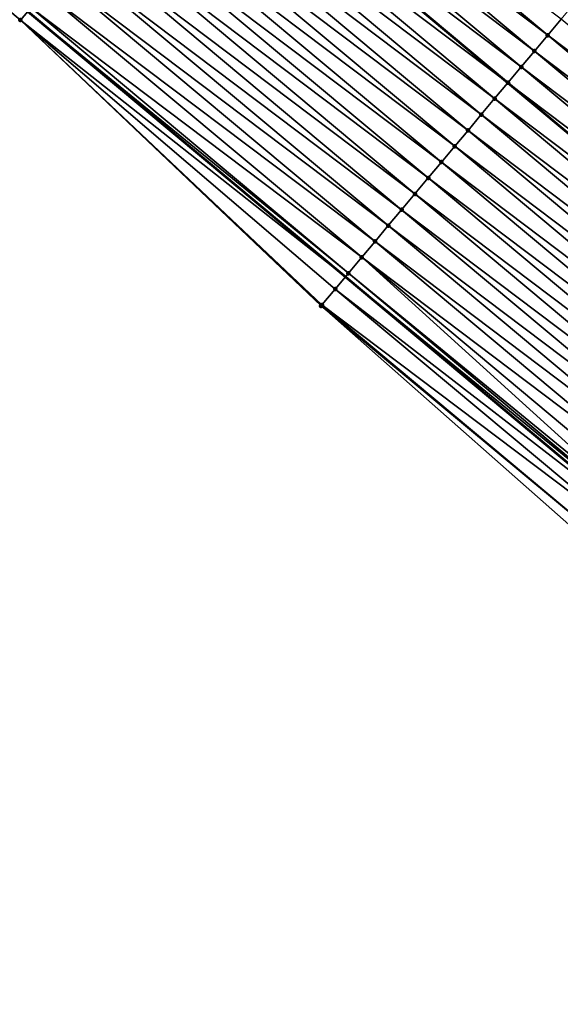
# Model space of a CAD drawing. Header units: feet. Extents: x 2007189 to 2022806, y 818621 to 837694.
# Tile 411 of 656: x 2017117 to 2017143, y 818771 to 818818. Entities that reach past the tile are written whole.
import ezdxf

# ---------------------------------------------------------------- set-up
doc = ezdxf.new("R2010")
doc.units = ezdxf.units.FT
doc.header["$MEASUREMENT"] = 0
for name, color, linetype, lineweight in [('EP_Travel Lane', 172, 'Continuous', 53), ('Road Shots', 141, 'Continuous', 100), ('Road X-Section', 40, 'Continuous', 13), ('STRIPING', 60, 'Continuous', 53)]:
    doc.layers.add(name, color=color, linetype=linetype, lineweight=lineweight)
doc.layers.add('I-77-MM17-21_SB-Surface-Border', color=7, linetype='Continuous')
doc.layers.add('I-77-MM17-21_SB-Surface-TIN', color=7, linetype='Continuous')

msp = doc.modelspace()

# ---------------------------------------------------------------- linework, layer by layer
at = {"layer": 'EP_Travel Lane'}
msp.add_polyline3d([(2017070.938029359, 818857.1195621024, 278.6535262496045), (2017086.277400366, 818844.286020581, 278.7181300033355), (2017101.61676804, 818831.4524818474, 278.7845818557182), (2017116.956138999, 818818.6189403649, 278.849228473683), (2017132.295548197, 818805.7853668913, 278.8932618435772), (2017147.635018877, 818792.9517419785, 278.904111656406), (2017162.974567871, 818780.1180515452, 278.872728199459), (2017178.314059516, 818767.2844090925, 278.8722429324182), (2017193.640782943, 818754.4558058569, 278.9156085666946), (2017208.965912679, 818741.6049340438, 278.8966614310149), (2017224.290997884, 818728.7540995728, 278.8645873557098), (2017239.616065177, 818715.9032801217, 278.8272637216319), (2017254.94092502, 818703.0526346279, 278.728892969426), (2017270.265811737, 818690.2019665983, 278.6384281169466), (2017285.590665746, 818677.3513259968, 278.5383362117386), (2017300.915501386, 818664.5007007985, 278.4328399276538), (2017316.240269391, 818651.6501323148, 278.3074304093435), (2017331.564989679, 818638.7996038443, 278.1679843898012), (2017346.873128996, 818625.9656354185, 278.0020297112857), (2017352.742518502, 818621.0491638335, 277.9247102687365)], dxfattribs=at)
at = {"layer": 'I-77-MM17-21_SB-Surface-Border', "color": 3, "linetype": 'Continuous', "lineweight": -3}
msp.add_polyline3d([(2017269.7083127, 818689.5374826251, 278.604562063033), (2017253.983434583, 818701.9114045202, 278.6701140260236), (2017238.631830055, 818714.7301849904, 278.7651190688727), (2017222.811778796, 818726.9909488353, 278.7844641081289), (2017208.534410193, 818741.0906155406, 278.8719008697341), (2017192.948255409, 818753.630364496, 278.8759617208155), (2017178.052859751, 818766.9722036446, 278.8581549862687), (2017161.847543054, 818778.7709051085, 278.8007198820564), (2017146.11639753, 818791.1365089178, 278.8053447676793), (2017131.117831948, 818804.3776190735, 278.8155457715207), (2017116.603386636, 818818.1973041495, 278.8301322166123), (2017101.352319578, 818831.1363914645, 278.7698289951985), (2017085.954980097, 818843.9006351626, 278.6995043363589), (2017070.209611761, 818856.2489015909, 278.6138580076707)], dxfattribs=at)
at = {"layer": 'I-77-MM17-21_SB-Surface-TIN', "color": 128, "linetype": 'Continuous', "lineweight": -3}
for points in [[(2017101.352319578, 818831.1363914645, 278.7698289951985), (2017116.603386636, 818818.1973041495, 278.8301322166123), (2017116.956138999, 818818.6189403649, 278.849228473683)], [(2017126.090045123, 818829.5355780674, 279.1059362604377), (2017142.070188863, 818817.467784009, 279.1647806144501), (2017126.731746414, 818830.3025327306, 279.1260465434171)], [(2017126.731746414, 818830.3025327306, 279.1260465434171), (2017142.070188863, 818817.467784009, 279.1647806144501), (2017142.711895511, 818818.2347341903, 279.1820004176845)], [(2017125.448335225, 818828.7686306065, 279.0904696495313), (2017141.428479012, 818816.7008365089, 279.1492896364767), (2017126.090045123, 818829.5355780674, 279.1059362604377)], [(2017126.090045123, 818829.5355780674, 279.1059362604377), (2017141.428479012, 818816.7008365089, 279.1492896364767), (2017142.070188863, 818817.467784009, 279.1647806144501)], [(2017125.448335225, 818828.7686306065, 279.0904696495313), (2017124.806624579, 818828.0016835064, 279.0753362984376), (2017140.786774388, 818815.9338846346, 279.1309783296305)], [(2017125.448335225, 818828.7686306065, 279.0904696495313), (2017140.786774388, 818815.9338846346, 279.1309783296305), (2017141.428479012, 818816.7008365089, 279.1492896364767)], [(2017124.164920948, 818827.2347310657, 279.0565585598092), (2017140.145064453, 818815.1669369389, 279.1154617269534), (2017124.806624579, 818828.0016835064, 279.0753362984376)], [(2017140.786774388, 818815.9338846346, 279.1309783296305), (2017124.806624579, 818828.0016835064, 279.0753362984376), (2017140.145064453, 818815.1669369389, 279.1154617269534)], [(2017123.523218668, 818826.4677772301, 279.0369818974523), (2017139.503357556, 818814.3999872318, 279.0984470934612), (2017124.164920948, 818827.2347310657, 279.0565585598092)], [(2017124.164920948, 818827.2347310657, 279.0565585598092), (2017139.503357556, 818814.3999872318, 279.0984470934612), (2017140.145064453, 818815.1669369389, 279.1154617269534)], [(2017122.881515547, 818825.7008240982, 279.0178589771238), (2017138.861653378, 818813.6330349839, 279.079894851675), (2017123.523218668, 818826.4677772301, 279.0369818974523)], [(2017123.523218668, 818826.4677772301, 279.0369818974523), (2017138.861653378, 818813.6330349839, 279.079894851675), (2017139.503357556, 818814.3999872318, 279.0984470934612)], [(2017122.239809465, 818824.933873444, 279.0003336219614), (2017138.219942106, 818812.8660886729, 279.065170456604), (2017122.881515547, 818825.7008240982, 279.0178589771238)], [(2017122.881515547, 818825.7008240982, 279.0178589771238), (2017138.219942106, 818812.8660886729, 279.065170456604), (2017138.861653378, 818813.6330349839, 279.079894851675)], [(2017121.598099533, 818824.1669260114, 278.9848854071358), (2017137.578233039, 818812.0991405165, 279.049256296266), (2017122.239809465, 818824.933873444, 279.0003336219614)], [(2017122.239809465, 818824.933873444, 279.0003336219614), (2017137.578233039, 818812.0991405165, 279.049256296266), (2017138.219942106, 818812.8660886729, 279.065170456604)], [(2017120.95639165, 818823.3999768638, 278.968331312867), (2017136.936524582, 818811.3321918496, 279.0330129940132), (2017121.598099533, 818824.1669260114, 278.9848854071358)], [(2017121.598099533, 818824.1669260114, 278.9848854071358), (2017136.936524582, 818811.3321918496, 279.0330129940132), (2017137.578233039, 818812.0991405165, 279.049256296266)], [(2017120.314687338, 818822.6330247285, 278.949851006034), (2017136.29481727, 818810.5652422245, 279.0161518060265), (2017120.95639165, 818823.3999768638, 278.968331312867)], [(2017120.95639165, 818823.3999768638, 278.968331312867), (2017136.29481727, 818810.5652422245, 279.0161518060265), (2017136.936524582, 818811.3321918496, 279.0330129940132)], [(2017119.672982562, 818821.8660729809, 278.9316206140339), (2017135.653110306, 818809.7982923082, 278.999102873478), (2017120.314687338, 818822.6330247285, 278.949851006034)], [(2017120.314687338, 818822.6330247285, 278.949851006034), (2017135.653110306, 818809.7982923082, 278.999102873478), (2017136.29481727, 818810.5652422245, 279.0161518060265)], [(2017119.031273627, 818821.0991247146, 278.9156347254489), (2017135.011405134, 818809.0313408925, 278.9810872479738), (2017119.672982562, 818821.8660729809, 278.9316206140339)], [(2017119.672982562, 818821.8660729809, 278.9316206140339), (2017135.011405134, 818809.0313408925, 278.9810872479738), (2017135.653110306, 818809.7982923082, 278.999102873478)], [(2017118.389563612, 818820.3321773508, 278.9002307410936), (2017134.36969736, 818808.2643916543, 278.964475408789), (2017119.031273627, 818821.0991247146, 278.9156347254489)], [(2017119.031273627, 818821.0991247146, 278.9156347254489), (2017134.36969736, 818808.2643916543, 278.964475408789), (2017135.011405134, 818809.0313408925, 278.9810872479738)], [(2017117.747857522, 818819.5652267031, 278.8827095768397), (2017133.727984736, 818807.4974464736, 278.9504798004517), (2017118.389563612, 818820.3321773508, 278.9002307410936)], [(2017118.389563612, 818820.3321773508, 278.9002307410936), (2017133.727984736, 818807.4974464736, 278.9504798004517), (2017134.36969736, 818808.2643916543, 278.964475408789)], [(2017117.106165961, 818818.7982638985, 278.8573501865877), (2017133.086275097, 818806.7304987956, 278.9348740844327), (2017117.747857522, 818819.5652267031, 278.8827095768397)], [(2017117.747857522, 818819.5652267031, 278.8827095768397), (2017133.086275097, 818806.7304987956, 278.9348740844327), (2017133.727984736, 818807.4974464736, 278.9504798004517)], [(2017116.603386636, 818818.1973041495, 278.8301322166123), (2017132.295548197, 818805.7853668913, 278.8932618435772), (2017116.956138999, 818818.6189403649, 278.849228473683)], [(2017117.106165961, 818818.7982638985, 278.8573501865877), (2017116.956138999, 818818.6189403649, 278.849228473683), (2017132.444596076, 818805.9635254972, 278.9027495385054)], [(2017132.444596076, 818805.9635254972, 278.9027495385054), (2017116.956138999, 818818.6189403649, 278.849228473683), (2017132.295548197, 818805.7853668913, 278.8932618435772)], [(2017117.106165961, 818818.7982638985, 278.8573501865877), (2017132.444596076, 818805.9635254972, 278.9027495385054), (2017133.086275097, 818806.7304987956, 278.9348740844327)], [(2017116.603386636, 818818.1973041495, 278.8301322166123), (2017131.80293322, 818805.1965386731, 278.8619042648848), (2017132.295548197, 818805.7853668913, 278.8932618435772)], [(2017116.603386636, 818818.1973041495, 278.8301322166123), (2017131.161275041, 818804.4295479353, 278.818535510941), (2017131.80293322, 818805.1965386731, 278.8619042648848)], [(2017116.603386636, 818818.1973041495, 278.8301322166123), (2017131.117831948, 818804.3776190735, 278.8155457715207), (2017131.161275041, 818804.4295479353, 278.818535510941)], [(2017142.070188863, 818817.467784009, 279.1647806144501), (2017158.050391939, 818805.3999403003, 279.191620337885), (2017142.711895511, 818818.2347341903, 279.1820004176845)], [(2017141.428479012, 818816.7008365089, 279.1492896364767), (2017157.408688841, 818804.6329871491, 279.172484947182), (2017142.070188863, 818817.467784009, 279.1647806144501)], [(2017142.070188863, 818817.467784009, 279.1647806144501), (2017157.408688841, 818804.6329871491, 279.172484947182), (2017158.050391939, 818805.3999403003, 279.191620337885)], [(2017140.786774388, 818815.9338846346, 279.1309783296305), (2017156.766982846, 818803.8660364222, 279.1549126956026), (2017141.428479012, 818816.7008365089, 279.1492896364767)], [(2017141.428479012, 818816.7008365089, 279.1492896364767), (2017156.766982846, 818803.8660364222, 279.1549126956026), (2017157.408688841, 818804.6329871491, 279.172484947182)], [(2017140.786774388, 818815.9338846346, 279.1309783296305), (2017140.145064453, 818815.1669369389, 279.1154617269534), (2017156.125271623, 818803.0990900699, 279.1401610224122)], [(2017140.786774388, 818815.9338846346, 279.1309783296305), (2017156.125271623, 818803.0990900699, 279.1401610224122), (2017156.766982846, 818803.8660364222, 279.1549126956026)], [(2017139.503357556, 818814.3999872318, 279.0984470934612), (2017155.48357232, 818802.3321334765, 279.1189072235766), (2017140.145064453, 818815.1669369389, 279.1154617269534)], [(2017156.125271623, 818803.0990900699, 279.1401610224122), (2017140.145064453, 818815.1669369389, 279.1154617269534), (2017155.48357232, 818802.3321334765, 279.1189072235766)], [(2017138.861653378, 818813.6330349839, 279.079894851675), (2017154.841858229, 818801.5651897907, 279.1057736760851), (2017139.503357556, 818814.3999872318, 279.0984470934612)], [(2017139.503357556, 818814.3999872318, 279.0984470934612), (2017154.841858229, 818801.5651897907, 279.1057736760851), (2017155.48357232, 818802.3321334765, 279.1189072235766)], [(2017138.219942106, 818812.8660886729, 279.065170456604), (2017154.200151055, 818800.7982400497, 279.0888371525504), (2017138.861653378, 818813.6330349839, 279.079894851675)], [(2017138.861653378, 818813.6330349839, 279.079894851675), (2017154.200151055, 818800.7982400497, 279.0888371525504), (2017154.841858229, 818801.5651897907, 279.1057736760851)], [(2017137.578233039, 818812.0991405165, 279.049256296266), (2017153.558442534, 818800.0312914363, 279.0726274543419), (2017138.219942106, 818812.8660886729, 279.065170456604)], [(2017138.219942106, 818812.8660886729, 279.065170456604), (2017153.558442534, 818800.0312914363, 279.0726274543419), (2017154.200151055, 818800.7982400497, 279.0888371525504)], [(2017136.936524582, 818811.3321918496, 279.0330129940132), (2017152.916735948, 818799.264341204, 279.0553740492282), (2017137.578233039, 818812.0991405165, 279.049256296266)], [(2017137.578233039, 818812.0991405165, 279.049256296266), (2017152.916735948, 818799.264341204, 279.0553740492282), (2017153.558442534, 818800.0312914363, 279.0726274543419)], [(2017136.29481727, 818810.5652422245, 279.0161518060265), (2017152.275033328, 818798.4973876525, 279.0359806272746), (2017136.936524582, 818811.3321918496, 279.0330129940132)], [(2017136.936524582, 818811.3321918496, 279.0330129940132), (2017152.275033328, 818798.4973876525, 279.0359806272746), (2017152.916735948, 818799.264341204, 279.0553740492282)], [(2017135.653110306, 818809.7982923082, 278.999102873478), (2017151.633324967, 818797.7304389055, 279.0196849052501), (2017136.29481727, 818810.5652422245, 279.0161518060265)], [(2017136.29481727, 818810.5652422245, 279.0161518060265), (2017151.633324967, 818797.7304389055, 279.0196849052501), (2017152.275033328, 818798.4973876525, 279.0359806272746)], [(2017135.011405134, 818809.0313408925, 278.9810872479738), (2017150.991616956, 818796.9634898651, 279.0031999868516), (2017135.653110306, 818809.7982923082, 278.999102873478)], [(2017135.653110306, 818809.7982923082, 278.999102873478), (2017150.991616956, 818796.9634898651, 279.0031999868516), (2017151.633324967, 818797.7304389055, 279.0196849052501)], [(2017134.36969736, 818808.2643916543, 278.964475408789), (2017150.349912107, 818796.1965381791, 278.9850092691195), (2017135.011405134, 818809.0313408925, 278.9810872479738)], [(2017135.011405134, 818809.0313408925, 278.9810872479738), (2017150.349912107, 818796.1965381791, 278.9850092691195), (2017150.991616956, 818796.9634898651, 279.0031999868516)], [(2017133.727984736, 818807.4974464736, 278.9504798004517), (2017149.70820801, 818795.4295858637, 278.9664128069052), (2017134.36969736, 818808.2643916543, 278.964475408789)], [(2017134.36969736, 818808.2643916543, 278.964475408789), (2017149.70820801, 818795.4295858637, 278.9664128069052), (2017150.349912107, 818796.1965381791, 278.9850092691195)], [(2017133.086275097, 818806.7304987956, 278.9348740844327), (2017149.066501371, 818794.6626356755, 278.9491879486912), (2017133.727984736, 818807.4974464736, 278.9504798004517)], [(2017133.727984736, 818807.4974464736, 278.9504798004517), (2017149.066501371, 818794.6626356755, 278.9491879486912), (2017149.70820801, 818795.4295858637, 278.9664128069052)], [(2017132.444596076, 818805.9635254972, 278.9027495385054), (2017147.919167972, 818793.2913738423, 278.9182848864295), (2017133.086275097, 818806.7304987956, 278.9348740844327)], [(2017133.086275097, 818806.7304987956, 278.9348740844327), (2017148.424789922, 818793.8956895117, 278.9345576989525), (2017149.066501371, 818794.6626356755, 278.9491879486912)], [(2017133.086275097, 818806.7304987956, 278.9348740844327), (2017147.919167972, 818793.2913738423, 278.9182848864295), (2017148.424789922, 818793.8956895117, 278.9345576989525)], [(2017131.80293322, 818805.1965386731, 278.8619042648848), (2017147.635018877, 818792.9517419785, 278.904111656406), (2017132.295548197, 818805.7853668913, 278.8932618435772)], [(2017132.444596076, 818805.9635254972, 278.9027495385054), (2017132.295548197, 818805.7853668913, 278.8932618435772), (2017147.783092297, 818793.1287317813, 278.9124698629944)], [(2017147.783092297, 818793.1287317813, 278.9124698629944), (2017132.295548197, 818805.7853668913, 278.8932618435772), (2017147.635018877, 818792.9517419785, 278.904111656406)], [(2017132.444596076, 818805.9635254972, 278.9027495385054), (2017147.783092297, 818793.1287317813, 278.9124698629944), (2017147.919167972, 818793.2913738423, 278.9182848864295)], [(2017131.161275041, 818804.4295479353, 278.818535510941), (2017147.141420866, 818792.3617521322, 278.8762498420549), (2017131.80293322, 818805.1965386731, 278.8619042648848)], [(2017131.80293322, 818805.1965386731, 278.8619042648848), (2017147.141420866, 818792.3617521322, 278.8762498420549), (2017147.635018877, 818792.9517419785, 278.904111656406)], [(2017131.117831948, 818804.3776190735, 278.8155457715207), (2017146.499761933, 818791.5947620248, 278.8332869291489), (2017131.161275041, 818804.4295479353, 278.818535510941)], [(2017131.117831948, 818804.3776190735, 278.8155457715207), (2017146.11639753, 818791.1365089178, 278.8053447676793), (2017146.499761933, 818791.5947620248, 278.8332869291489)], [(2017131.161275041, 818804.4295479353, 278.818535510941), (2017146.499761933, 818791.5947620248, 278.8332869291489), (2017147.141420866, 818792.3617521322, 278.8762498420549)]]:
    msp.add_3dface(points, dxfattribs=at)
at = {"layer": 'Road Shots', "lineweight": 100}
for p in [(2017116.603386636, 818818.1973041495, 278.8301322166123), (2017142.070188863, 818817.467784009, 279.1647806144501), (2017141.428479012, 818816.7008365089, 279.1492896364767), (2017140.786774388, 818815.9338846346, 279.1309783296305), (2017140.145064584, 818815.1669370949, 279.1154617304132), (2017139.503357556, 818814.3999872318, 279.0984470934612), (2017138.861653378, 818813.6330349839, 279.079894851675), (2017138.219942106, 818812.8660886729, 279.065170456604), (2017137.578233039, 818812.0991405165, 279.049256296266), (2017136.936524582, 818811.3321918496, 279.0330129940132), (2017136.29481727, 818810.5652422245, 279.0161518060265), (2017135.653110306, 818809.7982923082, 278.999102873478), (2017135.011405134, 818809.0313408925, 278.9810872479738), (2017134.36969736, 818808.2643916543, 278.964475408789), (2017133.727984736, 818807.4974464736, 278.9504798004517), (2017133.086275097, 818806.7304987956, 278.9348740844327), (2017132.444596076, 818805.9635254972, 278.9027495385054), (2017131.80293322, 818805.1965386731, 278.8619042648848), (2017131.117831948, 818804.3776190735, 278.8155457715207), (2017131.161275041, 818804.4295479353, 278.818535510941)]:
    msp.add_point(p, dxfattribs=at)
at = {"layer": 'Road X-Section', "extrusion": (0.7669212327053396, -0.6417366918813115, 0.002416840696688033), "elevation": 1021504.544677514, "flags": 128}
msp.add_lwpolyline([(1922458.195563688, -2189.561653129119), (1922457.195563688, -2189.527342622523), (1922456.790973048, -2189.523037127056), (1922456.338115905, -2189.526144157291), (1922456.195563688, -2189.528468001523), (1922455.804020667, -2189.537003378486), (1922455.195563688, -2189.553628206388), (1922454.195563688, -2189.58072921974), (1922453.195563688, -2189.602053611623), (1922452.195563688, -2189.618629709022), (1922451.195563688, -2189.636369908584), (1922450.195563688, -2189.655371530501), (1922449.195563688, -2189.67446894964), (1922448.195563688, -2189.69410402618), (1922447.195563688, -2189.714214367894), (1922446.195563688, -2189.729681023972), (1922445.195563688, -2189.74481441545), (1922444.195563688, -2189.763592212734), (1922443.195563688, -2189.783168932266), (1922442.195563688, -2189.802291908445), (1922441.195563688, -2189.819817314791), (1922440.195563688, -2189.835265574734), (1922439.195563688, -2189.851819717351), (1922438.195563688, -2189.870300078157), (1922437.195563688, -2189.8885305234), (1922436.195563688, -2189.904516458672), (1922435.195563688, -2189.919920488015), (1922434.195563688, -2189.937441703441), (1922433.195563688, -2189.962801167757), (1922432.412020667, -2189.990019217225)], dxfattribs=at)
at = {"layer": 'Road X-Section', "extrusion": (0.7669212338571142, -0.6417366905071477, 0.002416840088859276), "elevation": 1021524.548125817, "flags": 128}
msp.add_lwpolyline([(1922459.193732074, -2189.613103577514), (1922458.193732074, -2189.58200212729), (1922457.193732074, -2189.550487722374), (1922456.604789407, -2189.544301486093), (1922456.193732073, -2189.546480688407), (1922456.015265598, -2189.548812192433), (1922455.193732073, -2189.567389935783), (1922455.046027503, -2189.571573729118), (1922454.193732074, -2189.5954879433), (1922453.193732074, -2189.617287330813), (1922452.193732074, -2189.634843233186), (1922451.193732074, -2189.650940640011), (1922450.193732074, -2189.667170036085), (1922449.193732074, -2189.6858743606), (1922448.193732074, -2189.703094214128), (1922447.193732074, -2189.718585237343), (1922446.193732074, -2189.736896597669), (1922445.193732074, -2189.752413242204), (1922444.193732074, -2189.769427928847), (1922443.193732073, -2189.787980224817), (1922442.193732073, -2189.802704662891), (1922441.193732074, -2189.818618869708), (1922440.193732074, -2189.834862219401), (1922439.193732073, -2189.851723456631), (1922438.193732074, -2189.868772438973), (1922437.193732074, -2189.886788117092), (1922436.193732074, -2189.903400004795), (1922435.193732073, -2189.917395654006), (1922434.193732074, -2189.933001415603), (1922433.193732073, -2189.965126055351), (1922432.193732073, -2190.005971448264), (1922431.193732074, -2190.04934032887), (1922431.126027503, -2190.052330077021)], dxfattribs=at)
at = {"layer": 'STRIPING'}
msp.add_polyline3d([(2017063.453122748, 818879.3404541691, 278.7758136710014), (2017078.791449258, 818866.505802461, 278.8771013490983), (2017094.129821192, 818853.6711127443, 278.9538881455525), (2017109.468217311, 818840.8364027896, 279.0176162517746), (2017124.806624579, 818828.0016835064, 279.0753362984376), (2017140.145064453, 818815.1669369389, 279.1154617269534), (2017155.48357232, 818802.3321334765, 279.1189072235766), (2017170.822075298, 818789.4973341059, 279.1249876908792), (2017186.160611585, 818776.6625068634, 279.1131059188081), (2017201.498109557, 818763.8228882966, 279.1143185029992), (2017216.822033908, 818750.9707056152, 279.0770593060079), (2017232.146071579, 818738.1184278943, 279.0731551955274), (2017247.469995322, 818725.2662457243, 279.0357167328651), (2017262.793720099, 818712.4142304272, 278.9397199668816), (2017278.117412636, 818699.5622421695, 278.8342352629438), (2017293.441118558, 818686.7102426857, 278.7326902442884), (2017308.764809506, 818673.8582557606, 278.626737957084), (2017324.088504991, 818661.0062650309, 278.5221224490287), (2017339.412036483, 818648.1544118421, 278.3692412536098), (2017354.733558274, 818635.293227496, 278.2110582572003), (2017360.589243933, 818630.3600547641, 278.1775914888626)], dxfattribs=at)

doc.saveas('drawing.dxf')
